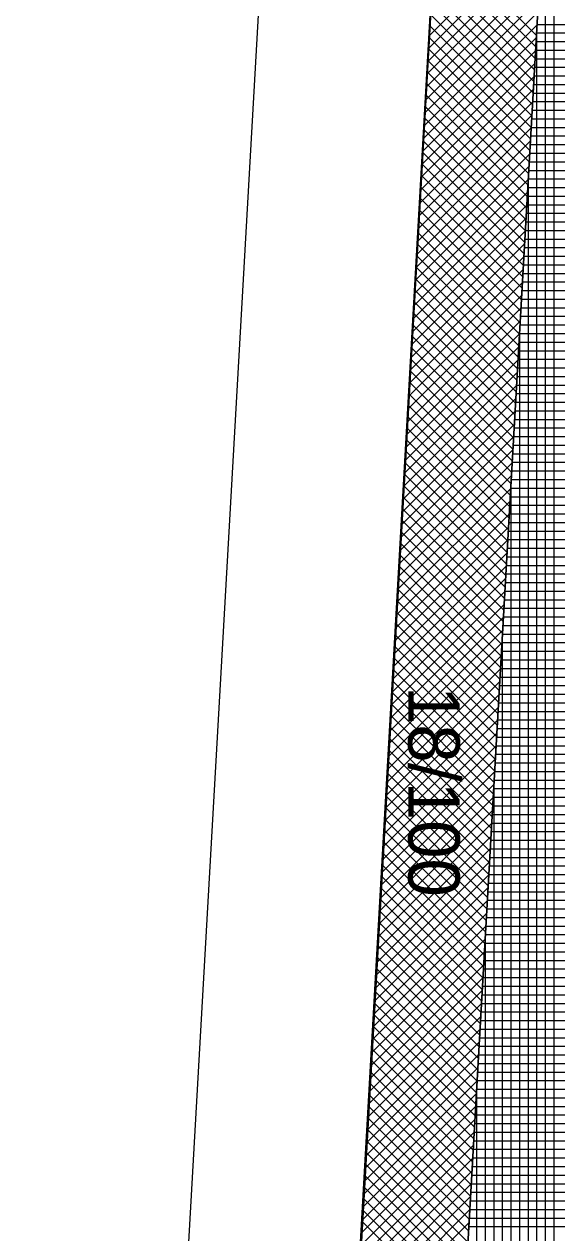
# Model space of a CAD drawing. Extents: x -565346 to -564154, y -1097386 to -1095620.
# Drawn here: x -564276.14 to -564263.73, y -1096638.73 to -1096610.59 of the extents above; entities that cross this region are included whole.
import ezdxf

# ---------------------------------------------------------------- set-up
doc = ezdxf.new("R2010")
doc.units = 0
for name, color, linetype in [('Vrstva 1', 7, 'Continuous'), ('Vrstva 40', 7, 'Continuous'), ('Vrstva 41', 7, 'Continuous'), ('Vrstva 42', 7, 'Continuous'), ('Vrstva 43', 7, 'Continuous')]:
    doc.layers.add(name, color=color, linetype=linetype)

msp = doc.modelspace()

# ---------------------------------------------------------------- linework, layer by layer
at = {"layer": 'Vrstva 1'}
for p, q in [((-564268.71, -1096575.5), (-564276.14, -1096706.4)), ((-564275.31, -1096762.41), (-564264.72, -1096575.85))]:
    msp.add_line(p, q, dxfattribs=at)
at = {"layer": 'Vrstva 41'}
msp.add_lwpolyline([(-564230.6, -1096442.93), (-564234.67, -1096447.65), (-564259.14, -1096527.84), (-564264.72, -1096575.85), (-564272.07, -1096706.16), (-564269.623, -1096706.334), (-564262.228, -1096576.061), (-564256.683, -1096528.354)], close=True, dxfattribs=at)
at = {"layer": 'Vrstva 42'}
for p, q in [((-564264.053, -1096608.205), (-564266.694, -1096610.846)), ((-564264.07, -1096608.505), (-564266.711, -1096611.146)), ((-564266.561, -1096608.491), (-564264.203, -1096610.85)), ((-564264.087, -1096608.805), (-564266.728, -1096611.446)), ((-564266.576, -1096608.759), (-564264.218, -1096611.117)), ((-564264.104, -1096609.104), (-564266.745, -1096611.745)), ((-564266.591, -1096609.027), (-564264.233, -1096611.385)), ((-564264.121, -1096609.404), (-564266.762, -1096612.045)), ((-564266.606, -1096609.295), (-564264.248, -1096611.653)), ((-564264.138, -1096609.704), (-564266.778, -1096612.345)), ((-564266.622, -1096609.562), (-564264.264, -1096611.92)), ((-564264.155, -1096610.004), (-564266.795, -1096612.645)), ((-564266.637, -1096609.83), (-564264.279, -1096612.188)), ((-564266.652, -1096610.098), (-564264.294, -1096612.456)), ((-564264.172, -1096610.304), (-564266.812, -1096612.944)), ((-564266.667, -1096610.366), (-564264.309, -1096612.723)), ((-564264.189, -1096610.604), (-564266.829, -1096613.244)), ((-564266.682, -1096610.633), (-564264.324, -1096612.991)), ((-564264.206, -1096610.904), (-564266.846, -1096613.544)), ((-564266.697, -1096610.901), (-564264.34, -1096613.259)), ((-564264.223, -1096611.204), (-564266.863, -1096613.844)), ((-564266.712, -1096611.169), (-564264.355, -1096613.526)), ((-564264.24, -1096611.503), (-564266.88, -1096614.143)), ((-564266.727, -1096611.437), (-564264.37, -1096613.794)), ((-564264.257, -1096611.803), (-564266.897, -1096614.443)), ((-564266.757, -1096611.972), (-564264.4, -1096614.329)), ((-564266.742, -1096611.704), (-564264.385, -1096614.062)), ((-564264.274, -1096612.103), (-564266.914, -1096614.743)), ((-564266.773, -1096612.24), (-564264.415, -1096614.597)), ((-564264.291, -1096612.403), (-564266.931, -1096615.043)), ((-564266.788, -1096612.508), (-564264.431, -1096614.864)), ((-564264.308, -1096612.703), (-564266.948, -1096615.342)), ((-564266.803, -1096612.775), (-564264.446, -1096615.132)), ((-564264.325, -1096613.003), (-564266.964, -1096615.642)), ((-564266.818, -1096613.043), (-564264.461, -1096615.4)), ((-564264.342, -1096613.303), (-564266.981, -1096615.942)), ((-564266.833, -1096613.311), (-564264.476, -1096615.667)), ((-564264.359, -1096613.602), (-564266.998, -1096616.242)), ((-564266.848, -1096613.578), (-564264.491, -1096615.935)), ((-564264.376, -1096613.902), (-564267.015, -1096616.541)), ((-564266.863, -1096613.846), (-564264.507, -1096616.203)), ((-564264.393, -1096614.202), (-564267.032, -1096616.841)), ((-564266.878, -1096614.114), (-564264.522, -1096616.47)), ((-564264.41, -1096614.502), (-564267.049, -1096617.141)), ((-564266.893, -1096614.382), (-564264.537, -1096616.738)), ((-564266.908, -1096614.649), (-564264.552, -1096617.006)), ((-564264.427, -1096614.802), (-564267.066, -1096617.441)), ((-564266.924, -1096614.917), (-564264.567, -1096617.273)), ((-564264.444, -1096615.102), (-564267.083, -1096617.74)), ((-564266.939, -1096615.185), (-564264.583, -1096617.541)), ((-564264.461, -1096615.402), (-564267.1, -1096618.04)), ((-564266.954, -1096615.453), (-564264.598, -1096617.809)), ((-564264.478, -1096615.701), (-564267.117, -1096618.34)), ((-564266.969, -1096615.72), (-564264.613, -1096618.076)), ((-564264.495, -1096616.001), (-564267.134, -1096618.64)), ((-564266.984, -1096615.988), (-564264.628, -1096618.344)), ((-564264.512, -1096616.301), (-564267.15, -1096618.939)), ((-564266.999, -1096616.256), (-564264.643, -1096618.612)), ((-564264.529, -1096616.601), (-564267.167, -1096619.239)), ((-564267.014, -1096616.524), (-564264.659, -1096618.879)), ((-564264.546, -1096616.901), (-564267.184, -1096619.539)), ((-564267.029, -1096616.791), (-564264.674, -1096619.147)), ((-564264.563, -1096617.201), (-564267.201, -1096619.839)), ((-564267.059, -1096617.327), (-564264.704, -1096619.682)), ((-564267.044, -1096617.059), (-564264.689, -1096619.414)), ((-564264.58, -1096617.501), (-564267.218, -1096620.138)), ((-564267.075, -1096617.595), (-564264.719, -1096619.95)), ((-564264.597, -1096617.801), (-564267.235, -1096620.438)), ((-564267.09, -1096617.862), (-564264.735, -1096620.217)), ((-564264.614, -1096618.1), (-564267.252, -1096620.738)), ((-564267.105, -1096618.13), (-564264.75, -1096620.485)), ((-564264.631, -1096618.4), (-564267.269, -1096621.038)), ((-564267.12, -1096618.398), (-564264.765, -1096620.753)), ((-564264.648, -1096618.7), (-564267.286, -1096621.337)), ((-564267.135, -1096618.666), (-564264.78, -1096621.02)), ((-564264.665, -1096619), (-564267.303, -1096621.637)), ((-564267.15, -1096618.933), (-564264.795, -1096621.288)), ((-564267.165, -1096619.201), (-564264.811, -1096621.556)), ((-564264.682, -1096619.3), (-564267.319, -1096621.937)), ((-564267.18, -1096619.469), (-564264.826, -1096621.823)), ((-564264.699, -1096619.6), (-564267.336, -1096622.237)), ((-564267.195, -1096619.737), (-564264.841, -1096622.091)), ((-564264.717, -1096619.9), (-564267.353, -1096622.536)), ((-564267.21, -1096620.004), (-564264.856, -1096622.359)), ((-564264.734, -1096620.199), (-564267.37, -1096622.836)), ((-564267.226, -1096620.272), (-564264.871, -1096622.626)), ((-564264.751, -1096620.499), (-564267.387, -1096623.136)), ((-564267.241, -1096620.54), (-564264.886, -1096622.894)), ((-564264.768, -1096620.799), (-564267.404, -1096623.436)), ((-564267.256, -1096620.807), (-564264.902, -1096623.162)), ((-564264.785, -1096621.099), (-564267.421, -1096623.735)), ((-564267.271, -1096621.075), (-564264.917, -1096623.429)), ((-564264.802, -1096621.399), (-564267.438, -1096624.035)), ((-564267.286, -1096621.343), (-564264.932, -1096623.697)), ((-564264.819, -1096621.699), (-564267.455, -1096624.335)), ((-564267.301, -1096621.611), (-564264.947, -1096623.965)), ((-564264.836, -1096621.999), (-564267.472, -1096624.635)), ((-564267.316, -1096621.878), (-564264.962, -1096624.232)), ((-564264.853, -1096622.299), (-564267.489, -1096624.934)), ((-564267.331, -1096622.146), (-564264.978, -1096624.5)), ((-564264.87, -1096622.598), (-564267.505, -1096625.234)), ((-564267.346, -1096622.414), (-564264.993, -1096624.767)), ((-564264.887, -1096622.898), (-564267.522, -1096625.534)), ((-564267.377, -1096622.949), (-564265.023, -1096625.303)), ((-564267.361, -1096622.682), (-564265.008, -1096625.035)), ((-564264.904, -1096623.198), (-564267.539, -1096625.834)), ((-564267.392, -1096623.217), (-564265.038, -1096625.57)), ((-564264.921, -1096623.498), (-564267.556, -1096626.133)), ((-564267.407, -1096623.485), (-564265.054, -1096625.838)), ((-564264.938, -1096623.798), (-564267.573, -1096626.433)), ((-564267.422, -1096623.753), (-564265.069, -1096626.106)), ((-564267.437, -1096624.02), (-564265.084, -1096626.373)), ((-564264.955, -1096624.098), (-564267.59, -1096626.733)), ((-564267.452, -1096624.288), (-564265.099, -1096626.641)), ((-564264.972, -1096624.398), (-564267.607, -1096627.033)), ((-564267.467, -1096624.556), (-564265.114, -1096626.909)), ((-564264.989, -1096624.697), (-564267.624, -1096627.332)), ((-564267.482, -1096624.824), (-564265.13, -1096627.176)), ((-564265.006, -1096624.997), (-564267.641, -1096627.632)), ((-564267.497, -1096625.091), (-564265.145, -1096627.444)), ((-564265.023, -1096625.297), (-564267.658, -1096627.932)), ((-564267.513, -1096625.359), (-564265.16, -1096627.712)), ((-564265.04, -1096625.597), (-564267.675, -1096628.232)), ((-564267.528, -1096625.627), (-564265.175, -1096627.979)), ((-564265.057, -1096625.897), (-564267.691, -1096628.531)), ((-564267.543, -1096625.895), (-564265.19, -1096628.247)), ((-564265.074, -1096626.197), (-564267.708, -1096628.831)), ((-564267.558, -1096626.162), (-564265.206, -1096628.515)), ((-564265.091, -1096626.497), (-564267.725, -1096629.131)), ((-564267.573, -1096626.43), (-564265.221, -1096628.782)), ((-564265.108, -1096626.796), (-564267.742, -1096629.431)), ((-564267.588, -1096626.698), (-564265.236, -1096629.05)), ((-564265.125, -1096627.096), (-564267.759, -1096629.73)), ((-564267.603, -1096626.966), (-564265.251, -1096629.318)), ((-564265.142, -1096627.396), (-564267.776, -1096630.03)), ((-564267.618, -1096627.233), (-564265.266, -1096629.585)), ((-564265.159, -1096627.696), (-564267.793, -1096630.33)), ((-564267.633, -1096627.501), (-564265.282, -1096629.853)), ((-564265.176, -1096627.996), (-564267.81, -1096630.63)), ((-564267.648, -1096627.769), (-564265.297, -1096630.12)), ((-564265.193, -1096628.296), (-564267.827, -1096630.929)), ((-564267.679, -1096628.304), (-564265.327, -1096630.656)), ((-564267.664, -1096628.037), (-564265.312, -1096630.388)), ((-564267.694, -1096628.572), (-564265.342, -1096630.923)), ((-564265.21, -1096628.596), (-564267.844, -1096631.229)), ((-564267.709, -1096628.84), (-564265.357, -1096631.191)), ((-564265.227, -1096628.896), (-564267.861, -1096631.529)), ((-564267.724, -1096629.107), (-564265.373, -1096631.459)), ((-564265.244, -1096629.195), (-564267.877, -1096631.829)), ((-564267.739, -1096629.375), (-564265.388, -1096631.726)), ((-564265.261, -1096629.495), (-564267.894, -1096632.128)), ((-564267.754, -1096629.643), (-564265.403, -1096631.994)), ((-564265.278, -1096629.795), (-564267.911, -1096632.428)), ((-564267.769, -1096629.911), (-564265.418, -1096632.262)), ((-564265.295, -1096630.095), (-564267.928, -1096632.728)), ((-564267.784, -1096630.178), (-564265.433, -1096632.529)), ((-564265.312, -1096630.395), (-564267.945, -1096633.028)), ((-564267.799, -1096630.446), (-564265.449, -1096632.797)), ((-564265.329, -1096630.695), (-564267.962, -1096633.327)), ((-564267.815, -1096630.714), (-564265.464, -1096633.065)), ((-564265.346, -1096630.995), (-564267.979, -1096633.627)), ((-564267.83, -1096630.982), (-564265.479, -1096633.332)), ((-564265.363, -1096631.294), (-564267.996, -1096633.927)), ((-564267.845, -1096631.249), (-564265.494, -1096633.6)), ((-564265.38, -1096631.594), (-564268.013, -1096634.227)), ((-564267.86, -1096631.517), (-564265.509, -1096633.868)), ((-564265.397, -1096631.894), (-564268.03, -1096634.526)), ((-564267.875, -1096631.785), (-564265.525, -1096634.135)), ((-564265.414, -1096632.194), (-564268.046, -1096634.826)), ((-564267.89, -1096632.053), (-564265.54, -1096634.403)), ((-564265.431, -1096632.494), (-564268.063, -1096635.126)), ((-564267.905, -1096632.32), (-564265.555, -1096634.671)), ((-564265.448, -1096632.794), (-564268.08, -1096635.426)), ((-564267.92, -1096632.588), (-564265.57, -1096634.938)), ((-564267.935, -1096632.856), (-564265.585, -1096635.206)), ((-564265.465, -1096633.094), (-564268.097, -1096635.725)), ((-564267.95, -1096633.124), (-564265.601, -1096635.473)), ((-564265.483, -1096633.393), (-564268.114, -1096636.025)), ((-564267.966, -1096633.391), (-564265.616, -1096635.741)), ((-564265.5, -1096633.693), (-564268.131, -1096636.325)), ((-564267.996, -1096633.927), (-564265.646, -1096636.276)), ((-564267.981, -1096633.659), (-564265.631, -1096636.009)), ((-564265.517, -1096633.993), (-564268.148, -1096636.625)), ((-564268.011, -1096634.195), (-564265.661, -1096636.544)), ((-564265.534, -1096634.293), (-564268.165, -1096636.924)), ((-564268.026, -1096634.462), (-564265.677, -1096636.812)), ((-564265.551, -1096634.593), (-564268.182, -1096637.224)), ((-564268.041, -1096634.73), (-564265.692, -1096637.079)), ((-564265.568, -1096634.893), (-564268.199, -1096637.524)), ((-564268.056, -1096634.998), (-564265.707, -1096637.347)), ((-564265.585, -1096635.193), (-564268.216, -1096637.824)), ((-564268.071, -1096635.266), (-564265.722, -1096637.615)), ((-564265.602, -1096635.493), (-564268.232, -1096638.123)), ((-564268.086, -1096635.533), (-564265.737, -1096637.882)), ((-564265.619, -1096635.792), (-564268.249, -1096638.423)), ((-564268.101, -1096635.801), (-564265.753, -1096638.15)), ((-564265.636, -1096636.092), (-564268.266, -1096638.723)), ((-564268.117, -1096636.069), (-564265.768, -1096638.418)), ((-564265.653, -1096636.392), (-564268.283, -1096639.023)), ((-564268.132, -1096636.336), (-564265.783, -1096638.685)), ((-564265.67, -1096636.692), (-564268.3, -1096639.322)), ((-564268.147, -1096636.604), (-564265.798, -1096638.953)), ((-564265.687, -1096636.992), (-564268.317, -1096639.622)), ((-564268.162, -1096636.872), (-564265.813, -1096639.221)), ((-564265.704, -1096637.292), (-564268.334, -1096639.922)), ((-564268.177, -1096637.14), (-564265.828, -1096639.488)), ((-564265.721, -1096637.592), (-564268.351, -1096640.222)), ((-564268.192, -1096637.407), (-564265.844, -1096639.756)), ((-564268.207, -1096637.675), (-564265.859, -1096640.024)), ((-564265.738, -1096637.891), (-564268.368, -1096640.521)), ((-564268.222, -1096637.943), (-564265.874, -1096640.291)), ((-564265.755, -1096638.191), (-564268.385, -1096640.821)), ((-564268.237, -1096638.211), (-564265.889, -1096640.559)), ((-564265.772, -1096638.491), (-564268.402, -1096641.121)), ((-564268.252, -1096638.478), (-564265.904, -1096640.826))]:
    msp.add_line(p, q, dxfattribs=at)
at = {"layer": 'Vrstva 43'}
for p, q in [((-564263.79, -1096735.869), (-564263.79, -1096603.578)), ((-564263.99, -1096739.393), (-564263.99, -1096607.101)), ((-564264.199, -1096610.79), (-564256.689, -1096610.79)), ((-564264.19, -1096742.916), (-564264.19, -1096610.624)), ((-564264.188, -1096610.59), (-564256.677, -1096610.59)), ((-564264.211, -1096610.99), (-564256.7, -1096610.99)), ((-564264.233, -1096611.39), (-564256.723, -1096611.39)), ((-564264.222, -1096611.19), (-564256.711, -1096611.19)), ((-564264.245, -1096611.59), (-564256.734, -1096611.59)), ((-564264.256, -1096611.79), (-564256.745, -1096611.79)), ((-564264.279, -1096612.19), (-564256.768, -1096612.19)), ((-564264.268, -1096611.99), (-564256.757, -1096611.99)), ((-564264.29, -1096612.39), (-564256.779, -1096612.39)), ((-564264.313, -1096612.79), (-564256.802, -1096612.79)), ((-564264.302, -1096612.59), (-564256.791, -1096612.59)), ((-564264.324, -1096612.99), (-564256.813, -1096612.99)), ((-564264.336, -1096613.19), (-564256.825, -1096613.19)), ((-564264.358, -1096613.59), (-564256.848, -1096613.59)), ((-564264.347, -1096613.39), (-564256.836, -1096613.39)), ((-564264.37, -1096613.79), (-564256.859, -1096613.79)), ((-564264.392, -1096614.19), (-564256.882, -1096614.19)), ((-564264.39, -1096746.439), (-564264.39, -1096614.148)), ((-564264.381, -1096613.99), (-564256.87, -1096613.99)), ((-564264.404, -1096614.39), (-564256.893, -1096614.39)), ((-564264.426, -1096614.79), (-564256.916, -1096614.79)), ((-564264.415, -1096614.59), (-564256.904, -1096614.59)), ((-564264.438, -1096614.99), (-564256.927, -1096614.99)), ((-564264.449, -1096615.19), (-564256.938, -1096615.19)), ((-564264.472, -1096615.59), (-564256.961, -1096615.59)), ((-564264.461, -1096615.39), (-564256.95, -1096615.39)), ((-564264.483, -1096615.79), (-564256.972, -1096615.79)), ((-564264.506, -1096616.19), (-564256.995, -1096616.19)), ((-564264.495, -1096615.99), (-564256.984, -1096615.99)), ((-564264.517, -1096616.39), (-564257.007, -1096616.39)), ((-564264.529, -1096616.59), (-564257.018, -1096616.59)), ((-564264.551, -1096616.99), (-564257.041, -1096616.99)), ((-564264.54, -1096616.79), (-564257.029, -1096616.79)), ((-564264.563, -1096617.19), (-564257.052, -1096617.19)), ((-564264.585, -1096617.59), (-564257.075, -1096617.59)), ((-564264.574, -1096617.39), (-564257.063, -1096617.39)), ((-564264.597, -1096617.79), (-564257.086, -1096617.79)), ((-564264.59, -1096749.963), (-564264.59, -1096617.671)), ((-564264.608, -1096617.99), (-564257.097, -1096617.99)), ((-564264.631, -1096618.39), (-564257.12, -1096618.39)), ((-564264.619, -1096618.19), (-564257.109, -1096618.19)), ((-564264.642, -1096618.59), (-564257.131, -1096618.59)), ((-564264.665, -1096618.99), (-564257.154, -1096618.99)), ((-564264.654, -1096618.79), (-564257.143, -1096618.79)), ((-564264.676, -1096619.19), (-564257.165, -1096619.19)), ((-564264.688, -1096619.39), (-564257.177, -1096619.39)), ((-564264.71, -1096619.79), (-564257.2, -1096619.79)), ((-564264.699, -1096619.59), (-564257.188, -1096619.59)), ((-564264.722, -1096619.99), (-564257.211, -1096619.99)), ((-564264.744, -1096620.39), (-564257.234, -1096620.39)), ((-564264.733, -1096620.19), (-564257.222, -1096620.19)), ((-564264.756, -1096620.59), (-564257.245, -1096620.59)), ((-564264.767, -1096620.79), (-564257.256, -1096620.79)), ((-564264.79, -1096621.19), (-564257.279, -1096621.19)), ((-564264.79, -1096753.486), (-564264.79, -1096621.194)), ((-564264.778, -1096620.99), (-564257.268, -1096620.99)), ((-564264.801, -1096621.39), (-564257.29, -1096621.39)), ((-564264.824, -1096621.79), (-564257.313, -1096621.79)), ((-564264.812, -1096621.59), (-564257.302, -1096621.59)), ((-564264.835, -1096621.99), (-564257.324, -1096621.99)), ((-564264.858, -1096622.39), (-564257.347, -1096622.39)), ((-564264.847, -1096622.19), (-564257.336, -1096622.19)), ((-564264.869, -1096622.59), (-564257.359, -1096622.59)), ((-564264.881, -1096622.79), (-564257.37, -1096622.79)), ((-564264.903, -1096623.19), (-564257.393, -1096623.19)), ((-564264.892, -1096622.99), (-564257.381, -1096622.99)), ((-564264.915, -1096623.39), (-564257.404, -1096623.39)), ((-564264.937, -1096623.79), (-564257.427, -1096623.79)), ((-564264.926, -1096623.59), (-564257.415, -1096623.59)), ((-564264.949, -1096623.99), (-564257.438, -1096623.99)), ((-564264.96, -1096624.19), (-564257.449, -1096624.19)), ((-564264.983, -1096624.59), (-564257.472, -1096624.59)), ((-564264.971, -1096624.39), (-564257.461, -1096624.39)), ((-564264.994, -1096624.79), (-564257.483, -1096624.79)), ((-564264.99, -1096757.01), (-564264.99, -1096624.717)), ((-564265.017, -1096625.19), (-564257.506, -1096625.19)), ((-564265.005, -1096624.99), (-564257.495, -1096624.99)), ((-564265.028, -1096625.39), (-564257.517, -1096625.39)), ((-564265.04, -1096625.59), (-564257.529, -1096625.59)), ((-564265.062, -1096625.99), (-564257.552, -1096625.99)), ((-564265.051, -1096625.79), (-564257.54, -1096625.79)), ((-564265.074, -1096626.19), (-564257.563, -1096626.19)), ((-564265.096, -1096626.59), (-564257.586, -1096626.59)), ((-564265.085, -1096626.39), (-564257.574, -1096626.39)), ((-564265.108, -1096626.79), (-564257.597, -1096626.79)), ((-564265.119, -1096626.99), (-564257.608, -1096626.99)), ((-564265.142, -1096627.39), (-564257.631, -1096627.39)), ((-564265.13, -1096627.19), (-564257.62, -1096627.19)), ((-564265.153, -1096627.59), (-564257.642, -1096627.59)), ((-564265.176, -1096627.99), (-564257.665, -1096627.99)), ((-564265.164, -1096627.79), (-564257.654, -1096627.79)), ((-564265.19, -1096760.533), (-564265.19, -1096628.241)), ((-564265.187, -1096628.19), (-564257.676, -1096628.19)), ((-564265.198, -1096628.39), (-564257.688, -1096628.39)), ((-564265.221, -1096628.79), (-564257.711, -1096628.79)), ((-564265.21, -1096628.59), (-564257.699, -1096628.59)), ((-564265.233, -1096628.99), (-564257.722, -1096628.99)), ((-564265.255, -1096629.39), (-564257.745, -1096629.39)), ((-564265.244, -1096629.19), (-564257.733, -1096629.19)), ((-564265.267, -1096629.59), (-564257.756, -1096629.59)), ((-564265.289, -1096629.99), (-564257.779, -1096629.99)), ((-564265.278, -1096629.79), (-564257.767, -1096629.79)), ((-564265.301, -1096630.19), (-564257.79, -1096630.19)), ((-564265.312, -1096630.39), (-564257.801, -1096630.39)), ((-564265.335, -1096630.79), (-564257.824, -1096630.79)), ((-564265.323, -1096630.59), (-564257.813, -1096630.59)), ((-564265.346, -1096630.99), (-564257.835, -1096630.99)), ((-564265.369, -1096631.39), (-564257.858, -1096631.39)), ((-564265.357, -1096631.19), (-564257.847, -1096631.19)), ((-564265.38, -1096631.59), (-564257.869, -1096631.59)), ((-564265.391, -1096631.79), (-564257.881, -1096631.79)), ((-564265.39, -1096764.056), (-564265.39, -1096631.764)), ((-564265.414, -1096632.19), (-564257.904, -1096632.19)), ((-564265.403, -1096631.99), (-564257.892, -1096631.99)), ((-564265.426, -1096632.39), (-564257.915, -1096632.39)), ((-564265.448, -1096632.79), (-564257.938, -1096632.79)), ((-564265.437, -1096632.59), (-564257.926, -1096632.59)), ((-564265.46, -1096632.99), (-564257.949, -1096632.99)), ((-564265.471, -1096633.19), (-564257.96, -1096633.19)), ((-564265.494, -1096633.59), (-564257.983, -1096633.59)), ((-564265.482, -1096633.39), (-564257.972, -1096633.39)), ((-564265.505, -1096633.79), (-564257.994, -1096633.79)), ((-564265.528, -1096634.19), (-564258.017, -1096634.19)), ((-564265.516, -1096633.99), (-564258.006, -1096633.99)), ((-564265.539, -1096634.39), (-564258.028, -1096634.39)), ((-564265.55, -1096634.59), (-564258.04, -1096634.59)), ((-564265.573, -1096634.99), (-564258.063, -1096634.99)), ((-564265.562, -1096634.79), (-564258.051, -1096634.79)), ((-564265.59, -1096767.58), (-564265.59, -1096635.287)), ((-564265.584, -1096635.19), (-564258.074, -1096635.19)), ((-564265.607, -1096635.59), (-564258.097, -1096635.59)), ((-564265.596, -1096635.39), (-564258.085, -1096635.39)), ((-564265.619, -1096635.79), (-564258.108, -1096635.79)), ((-564265.63, -1096635.99), (-564258.119, -1096635.99)), ((-564265.653, -1096636.39), (-564258.142, -1096636.39)), ((-564265.641, -1096636.19), (-564258.131, -1096636.19)), ((-564265.664, -1096636.59), (-564258.153, -1096636.59)), ((-564265.687, -1096636.99), (-564258.176, -1096636.99)), ((-564265.675, -1096636.79), (-564258.165, -1096636.79)), ((-564265.698, -1096637.19), (-564258.187, -1096637.19)), ((-564265.721, -1096637.59), (-564258.21, -1096637.59)), ((-564265.709, -1096637.39), (-564258.199, -1096637.39)), ((-564265.732, -1096637.79), (-564258.221, -1096637.79)), ((-564265.743, -1096637.99), (-564258.233, -1096637.99)), ((-564265.766, -1096638.39), (-564258.256, -1096638.39)), ((-564265.755, -1096638.19), (-564258.244, -1096638.19)), ((-564265.777, -1096638.59), (-564258.267, -1096638.59))]:
    msp.add_line(p, q, dxfattribs=at)
msp.add_lwpolyline([(-564261.274, -1096726.84), (-564260.141, -1096706.872), (-564262.137, -1096706.758), (-564254.757, -1096576.767), (-564249.271, -1096529.938), (-564240.675, -1096505.018), (-564228.215, -1096460.758), (-564223.301, -1096445.676), (-564221.399, -1096446.296), (-564218.92, -1096438.69), (-564229.82, -1096442.05), (-564230.6, -1096442.93), (-564256.683, -1096528.354), (-564262.228, -1096576.061), (-564269.623, -1096706.334), (-564272.07, -1096706.16), (-564273.28, -1096725.96)], dxfattribs=at)

# ---------------------------------------------------------------- texts
at = {"layer": 'Vrstva 40'}
msp.add_text('18/100', height=1.2, rotation=270, dxfattribs=at).set_placement((-564267.19, -1096626))

doc.saveas('drawing.dxf')
